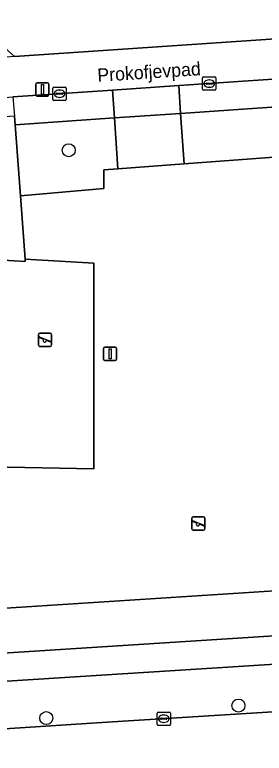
# Model space of a CAD drawing. Extents: x 159053 to 160042, y 380449 to 381423.
# Drawn here: x 159844.3 to 159863.1, y 381009.6 to 381065.3 of the extents above; entities that cross this region are included whole.
import ezdxf

# ---------------------------------------------------------------- set-up
doc = ezdxf.new("R2010")
doc.units = 0
for name, color, linetype in [('IMGEO_Boom', 7, 'Continuous'), ('IMGEO_Erf', 7, 'Continuous'), ('IMGEO_Groenvoorziening', 7, 'Continuous'), ('IMGEO_Hek', 7, 'Continuous'), ('IMGEO_Kolk', 7, 'Continuous'), ('IMGEO_Lichtmast', 7, 'Continuous'), ('IMGEO_Openbare_ruimte_label', 7, 'Continuous'), ('IMGEO_Rijbaan_lokaal_open', 7, 'Continuous'), ('IMGEO_Speelvoorziening', 7, 'Continuous'), ('IMGEO_Terreindeel_zand', 7, 'Continuous'), ('IMGEO_Verkeersbordpaal', 7, 'Continuous'), ('IMGEO_Voetpad_halfverhard', 7, 'Continuous'), ('IMGEO_Voetpad_open', 7, 'Continuous')]:
    doc.layers.add(name, color=color, linetype=linetype)

msp = doc.modelspace()

# ---------------------------------------------------------------- linework, layer by layer
at = {"layer": 'IMGEO_Boom'}
for centre in [(159848.35, 381055.045), (159861.149, 381013.153), (159846.662, 381012.206)]:
    msp.add_circle(centre, 0.489, dxfattribs=at)
at = {"layer": 'IMGEO_Erf'}
msp.add_lwpolyline([(159836.664, 381068.904), (159844.262, 381062.111), (159867.658, 381063.689), (159891.054, 381065.267)], dxfattribs=at)
at = {"layer": 'IMGEO_Groenvoorziening'}
for points in [[(159873.414, 381058.973), (159873.274, 381061.042), (159867.861, 381060.675), (159856.647, 381059.916), (159856.789, 381057.823)], [(159851.801, 381057.477), (159851.658, 381059.578), (159844.148, 381059.069), (159844.259, 381057.621), (159844.31, 381056.959)], [(159856.789, 381057.823), (159856.647, 381059.916), (159851.658, 381059.578), (159851.801, 381057.477)], [(159873.667, 381055.247), (159873.414, 381058.973), (159856.789, 381057.823), (159857.047, 381054.01)], [(159857.047, 381054.01), (159856.789, 381057.823), (159851.801, 381057.477), (159852.06, 381053.638)], [(159852.06, 381053.638), (159851.801, 381057.477), (159844.31, 381056.959), (159844.71, 381051.607), (159850.987, 381052.168), (159850.994, 381053.559)], [(159895.809, 381023.857), (159841.246, 381020.361), (159837.451, 381022.304), (159831.993, 381016.385), (159896.026, 381020.487)]]:
    msp.add_lwpolyline(points, close=True, dxfattribs=at)
for points in [[(159892.117, 381045.973), (159891.204, 381056.552), (159883.639, 381055.989), (159873.667, 381055.247), (159857.047, 381054.01), (159852.06, 381053.638), (159850.994, 381053.559), (159850.987, 381052.168), (159844.71, 381051.607), (159845.068, 381046.827), (159850.255, 381046.514), (159850.242, 381031.021), (159841.128, 381031.196), (159840.379, 381031.961), (159833.565, 381024.293), (159837.451, 381022.304), (159841.246, 381020.361), (159895.809, 381023.857), (159895.601, 381027.093)], [(159825.89, 381014.588), (159826.625, 381013.909), (159895.991, 381018.311), (159895.874, 381019.757), (159896.071, 381019.789), (159896.026, 381020.487), (159831.993, 381016.385), (159829.138, 381019.311), (159828.239, 381018.287), (159826.092, 381015.842)]]:
    msp.add_lwpolyline(points, dxfattribs=at)
at = {"layer": 'IMGEO_Hek'}
for points in [[(159856.789, 381057.823), (159873.414, 381058.973)], [(159851.801, 381057.477), (159856.789, 381057.823)], [(159844.31, 381056.959), (159851.801, 381057.477)], [(159896.026, 381020.487), (159831.993, 381016.385), (159829.138, 381019.311)]]:
    msp.add_lwpolyline(points, dxfattribs=at)
at = {"layer": 'IMGEO_Kolk'}
for p, q in [((159858.522, 381060.572), (159859.374, 381060.572)), ((159858.447, 381059.646), (159858.447, 381060.498)), ((159858.706, 381060.066), (159858.706, 381060.078)), ((159859.144, 381060.029), (159858.746, 381060.029)), ((159858.749, 381060.115), (159859.147, 381060.115)), ((159858.935, 381060.352), (159858.96, 381060.352)), ((159859.19, 381060.078), (159859.19, 381060.066)), ((159859.448, 381060.498), (159859.448, 381059.646)), ((159847.164, 381058.882), (159847.164, 381059.734)), ((159847.239, 381059.808), (159848.091, 381059.808)), ((159847.652, 381059.588), (159847.677, 381059.588)), ((159848.165, 381059.734), (159848.165, 381058.882)), ((159859.374, 381059.572), (159858.522, 381059.572)), ((159858.958, 381059.792), (159858.933, 381059.792)), ((159847.423, 381059.302), (159847.423, 381059.314)), ((159847.861, 381059.265), (159847.463, 381059.265)), ((159847.466, 381059.351), (159847.864, 381059.351)), ((159847.675, 381059.028), (159847.65, 381059.028)), ((159847.907, 381059.314), (159847.907, 381059.302)), ((159848.091, 381058.808), (159847.239, 381058.808)), ((159855.088, 381012.661), (159855.94, 381012.661)), ((159855.013, 381011.735), (159855.013, 381012.587)), ((159855.272, 381012.155), (159855.272, 381012.167)), ((159855.71, 381012.118), (159855.312, 381012.118)), ((159855.315, 381012.204), (159855.713, 381012.204)), ((159855.501, 381012.441), (159855.526, 381012.441)), ((159855.756, 381012.167), (159855.756, 381012.155)), ((159856.014, 381012.587), (159856.014, 381011.735)), ((159855.94, 381011.661), (159855.088, 381011.661)), ((159855.524, 381011.881), (159855.499, 381011.881))]:
    msp.add_line(p, q, dxfattribs=at)
for points in [[(159858.522, 381060.572), (159859.374, 381060.572)], [(159858.447, 381059.646), (159858.447, 381060.498)], [(159859.448, 381060.498), (159859.448, 381059.646)], [(159847.164, 381058.882), (159847.164, 381059.734)], [(159847.239, 381059.808), (159848.091, 381059.808)], [(159848.165, 381059.734), (159848.165, 381058.882)], [(159859.374, 381059.572), (159858.522, 381059.572)], [(159848.091, 381058.808), (159847.239, 381058.808)], [(159855.088, 381012.661), (159855.94, 381012.661)], [(159855.013, 381011.735), (159855.013, 381012.587)], [(159856.014, 381012.587), (159856.014, 381011.735)], [(159855.94, 381011.661), (159855.088, 381011.661)]]:
    msp.add_lwpolyline(points, dxfattribs=at)
for centre, radius, start, end in [((159858.524, 381060.496), 0.0765, 91.552, 178.448), ((159858.524, 381060.496), 0.0765, 91.552, 178.448), ((159859.372, 381060.496), 0.0765, 1.552, 88.448), ((159859.372, 381060.496), 0.0765, 1.552, 88.448), ((159858.746, 381060.075), 0.0403, 85.8775, 175.7526), ((159858.743, 381060.065), 0.0366, 178.938, 274.7102), ((159859.147, 381060.072), 0.043, 264.8664, 352.4533), ((159859.151, 381060.077), 0.0386, 1.7309, 96.639), ((159847.241, 381059.732), 0.0765, 91.552, 178.448), ((159847.241, 381059.732), 0.0765, 91.552, 178.448), ((159848.089, 381059.732), 0.0765, 1.552, 88.448), ((159848.089, 381059.732), 0.0765, 1.552, 88.448), ((159858.524, 381059.648), 0.0765, 181.552, 268.448), ((159858.524, 381059.648), 0.0765, 181.552, 268.448), ((159859.372, 381059.648), 0.0765, 271.552, 358.448), ((159859.372, 381059.648), 0.0765, 271.552, 358.448), ((159847.241, 381058.884), 0.0765, 181.552, 268.448), ((159847.241, 381058.884), 0.0765, 181.552, 268.448), ((159847.463, 381059.311), 0.0403, 85.8775, 175.7526), ((159847.46, 381059.301), 0.0366, 178.938, 274.7102), ((159847.864, 381059.308), 0.043, 264.8664, 352.4533), ((159847.868, 381059.313), 0.0386, 1.7309, 96.639), ((159848.089, 381058.884), 0.0765, 271.552, 358.448), ((159848.089, 381058.884), 0.0765, 271.552, 358.448), ((159855.09, 381012.585), 0.0765, 91.552, 178.448), ((159855.09, 381012.585), 0.0765, 91.552, 178.448), ((159855.938, 381012.585), 0.0765, 1.552, 88.448), ((159855.938, 381012.585), 0.0765, 1.552, 88.448), ((159855.312, 381012.164), 0.0403, 85.8775, 175.7526), ((159855.309, 381012.154), 0.0366, 178.938, 274.7102), ((159855.713, 381012.161), 0.043, 264.8664, 352.4533), ((159855.717, 381012.166), 0.0386, 1.7309, 96.639), ((159855.09, 381011.737), 0.0765, 181.552, 268.448), ((159855.09, 381011.737), 0.0765, 181.552, 268.448), ((159855.938, 381011.737), 0.0765, 271.552, 358.448), ((159855.938, 381011.737), 0.0765, 271.552, 358.448)]:
    msp.add_arc(centre, radius, start, end, dxfattribs=at)
for centre, major_axis, ratio, start_param, end_param in [((159858.934, 381060.072), (-0.387, 0.002), 0.722429, 4.712389, 7.853982), ((159858.959, 381060.072), (-0.39, 0.002), 0.717154, 1.570796, 4.712389), ((159847.651, 381059.308), (-0.387, 0.002), 0.722429, 4.712389, 7.853982), ((159847.676, 381059.308), (-0.39, 0.002), 0.717154, 1.570796, 4.712389), ((159855.5, 381012.161), (-0.387, 0.002), 0.722429, 4.712389, 7.853982), ((159855.525, 381012.161), (-0.39, 0.002), 0.717154, 1.570796, 4.712389)]:
    msp.add_ellipse(centre, major_axis=major_axis, ratio=ratio, start_param=start_param, end_param=end_param, dxfattribs=at)
at = {"layer": 'IMGEO_Lichtmast'}
for p, q in [((159845.873, 381059.233), (159845.873, 381060.033)), ((159845.873, 381060.033), (159845.873, 381059.233)), ((159845.973, 381060.133), (159846.763, 381060.133)), ((159846.763, 381060.133), (159845.973, 381060.133)), ((159846.863, 381060.033), (159846.863, 381059.233)), ((159846.863, 381059.233), (159846.863, 381060.033)), ((159846.763, 381059.133), (159845.973, 381059.133)), ((159845.973, 381059.133), (159846.763, 381059.133))]:
    msp.add_line(p, q, dxfattribs=at)
msp.add_lwpolyline([(159846.293, 381060.008), (159846.443, 381060.008), (159846.443, 381059.258), (159846.293, 381059.258), (159846.293, 381060.008)], dxfattribs=at)
for centre, start, end in [((159845.973, 381060.033), 90, 180), ((159845.973, 381060.033), 90, 180), ((159846.763, 381060.033), 0, 90), ((159846.763, 381060.033), 360, 90), ((159845.973, 381059.233), 180, 270), ((159845.973, 381059.233), 180, 270), ((159846.763, 381059.233), 270, 0), ((159846.763, 381059.233), 270, 0)]:
    msp.add_arc(centre, 0.1, start, end, dxfattribs=at)
at = {"layer": 'IMGEO_Rijbaan_lokaal_open'}
msp.add_lwpolyline([(159877.054, 381013.51), (159871.407, 381013.161), (159850.836, 381011.867), (159827.718, 381010.363), (159828.208, 381004.391), (159877.532, 381007.54)], close=True, dxfattribs=at)
at = {"layer": 'IMGEO_Speelvoorziening'}
for p, q in [((159846.076, 381040.35), (159846.076, 381041.15)), ((159846.076, 381041.15), (159846.076, 381040.35)), ((159846.176, 381041.25), (159846.966, 381041.25)), ((159846.966, 381041.25), (159846.176, 381041.25)), ((159847.066, 381041.15), (159847.066, 381040.35)), ((159847.066, 381040.35), (159847.066, 381041.15)), ((159846.459, 381040.778), (159846.12, 381040.915)), ((159846.145, 381040.975), (159847.021, 381040.622)), ((159846.997, 381040.562), (159846.657, 381040.699)), ((159846.966, 381040.25), (159846.176, 381040.25)), ((159846.176, 381040.25), (159846.966, 381040.25)), ((159857.621, 381026.484), (159857.621, 381027.284)), ((159857.621, 381027.284), (159857.621, 381026.484)), ((159857.69, 381027.109), (159858.566, 381026.756)), ((159857.721, 381027.384), (159858.511, 381027.384)), ((159858.511, 381027.384), (159857.721, 381027.384)), ((159858.611, 381027.284), (159858.611, 381026.484)), ((159858.611, 381026.484), (159858.611, 381027.284)), ((159858.004, 381026.912), (159857.665, 381027.049)), ((159858.542, 381026.696), (159858.202, 381026.833)), ((159858.511, 381026.384), (159857.721, 381026.384)), ((159857.721, 381026.384), (159858.511, 381026.384))]:
    msp.add_line(p, q, dxfattribs=at)
for centre, radius, start, end in [((159846.176, 381041.15), 0.1, 90, 180), ((159846.176, 381041.15), 0.1, 90, 180), ((159846.966, 381041.15), 0.1, 0, 90), ((159846.966, 381041.15), 0.1, 360, 90), ((159846.133, 381040.945), 0.0327, 68.078, 248.078), ((159846.538, 381040.688), 0.12, 130.9928, 5.1632), ((159847.009, 381040.592), 0.0327, 248.078, 68.078), ((159846.176, 381040.35), 0.1, 180, 270), ((159846.176, 381040.35), 0.1, 180, 270), ((159846.966, 381040.35), 0.1, 270, 0), ((159846.966, 381040.35), 0.1, 270, 0), ((159857.721, 381027.284), 0.1, 90, 180), ((159857.721, 381027.284), 0.1, 90, 180), ((159857.678, 381027.079), 0.0327, 68.078, 248.078), ((159858.511, 381027.284), 0.1, 0, 90), ((159858.511, 381027.284), 0.1, 360, 90), ((159858.083, 381026.822), 0.12, 130.9928, 5.1632), ((159858.554, 381026.726), 0.0327, 248.078, 68.078), ((159857.721, 381026.484), 0.1, 180, 270), ((159857.721, 381026.484), 0.1, 180, 270), ((159858.511, 381026.484), 0.1, 270, 0), ((159858.511, 381026.484), 0.1, 270, 0)]:
    msp.add_arc(centre, radius, start, end, dxfattribs=at)
at = {"layer": 'IMGEO_Terreindeel_zand'}
msp.add_lwpolyline([(159845.081, 381046.652), (159840.072, 381046.965), (159835.075, 381042.012), (159835.529, 381036.938), (159840.379, 381031.961), (159841.128, 381031.196), (159850.242, 381031.021), (159850.255, 381046.514), (159845.068, 381046.827)], close=True, dxfattribs=at)
at = {"layer": 'IMGEO_Verkeersbordpaal'}
for p, q in [((159850.972, 381039.284), (159850.972, 381040.084)), ((159850.972, 381040.084), (159850.972, 381039.284)), ((159851.072, 381040.184), (159851.862, 381040.184)), ((159851.862, 381040.184), (159851.072, 381040.184)), ((159851.962, 381040.084), (159851.962, 381039.284)), ((159851.962, 381039.284), (159851.962, 381040.084)), ((159851.862, 381039.184), (159851.072, 381039.184)), ((159851.072, 381039.184), (159851.862, 381039.184))]:
    msp.add_line(p, q, dxfattribs=at)
msp.add_lwpolyline([(159851.392, 381040.059), (159851.542, 381040.059), (159851.542, 381039.309), (159851.392, 381039.309), (159851.392, 381040.059)], dxfattribs=at)
for centre, start, end in [((159851.072, 381040.084), 90, 180), ((159851.072, 381040.084), 90, 180), ((159851.862, 381040.084), 0, 90), ((159851.862, 381040.084), 360, 90), ((159851.072, 381039.284), 180, 270), ((159851.072, 381039.284), 180, 270), ((159851.862, 381039.284), 270, 0), ((159851.862, 381039.284), 270, 0)]:
    msp.add_arc(centre, 0.1, start, end, dxfattribs=at)
at = {"layer": 'IMGEO_Voetpad_halfverhard'}
msp.add_lwpolyline([(159842.006, 381048.799), (159839.386, 381048.935), (159833.087, 381042.728), (159833.652, 381036.133), (159835.941, 381033.72), (159835.919, 381029.775), (159832.222, 381025.582), (159827.786, 381020.586), (159829.138, 381019.311), (159833.565, 381024.293), (159840.379, 381031.961), (159835.529, 381036.938), (159835.075, 381042.012), (159840.072, 381046.965), (159845.081, 381046.652), (159845.068, 381046.827), (159844.71, 381051.607), (159844.31, 381056.959), (159844.259, 381057.621), (159842.429, 381057.492), (159842.48, 381056.773), (159842.758, 381052.828), (159842.959, 381049.814)], dxfattribs=at)
at = {"layer": 'IMGEO_Voetpad_open'}
msp.add_lwpolyline([(159851.658, 381059.578), (159856.647, 381059.916), (159867.861, 381060.675), (159867.658, 381063.689), (159844.262, 381062.111), (159840.117, 381061.772), (159821.028, 381060.468), (159821.212, 381057.439), (159828.693, 381057.963), (159839.337, 381058.708), (159842.329, 381058.918), (159844.148, 381059.069)], close=True, dxfattribs=at)
for points in [[(159923.978, 381020.091), (159918.174, 381019.719), (159908.548, 381019.108), (159906.569, 381018.982), (159899.189, 381018.514), (159895.991, 381018.311), (159826.625, 381013.909), (159825.89, 381014.588), (159823.849, 381016.473), (159820.277, 381015.692)], [(159826.786, 381010.321), (159827.718, 381010.363), (159850.836, 381011.867), (159871.407, 381013.161), (159877.054, 381013.51), (159897.632, 381014.823), (159919.107, 381016.164)]]:
    msp.add_lwpolyline(points, dxfattribs=at)

# ---------------------------------------------------------------- texts
at = {"layer": 'IMGEO_Openbare_ruimte_label'}
msp.add_text('Prokofjevpad', height=1, rotation=3.7264, dxfattribs=at).set_placement((159850.542, 381060.2))

doc.saveas('drawing.dxf')
